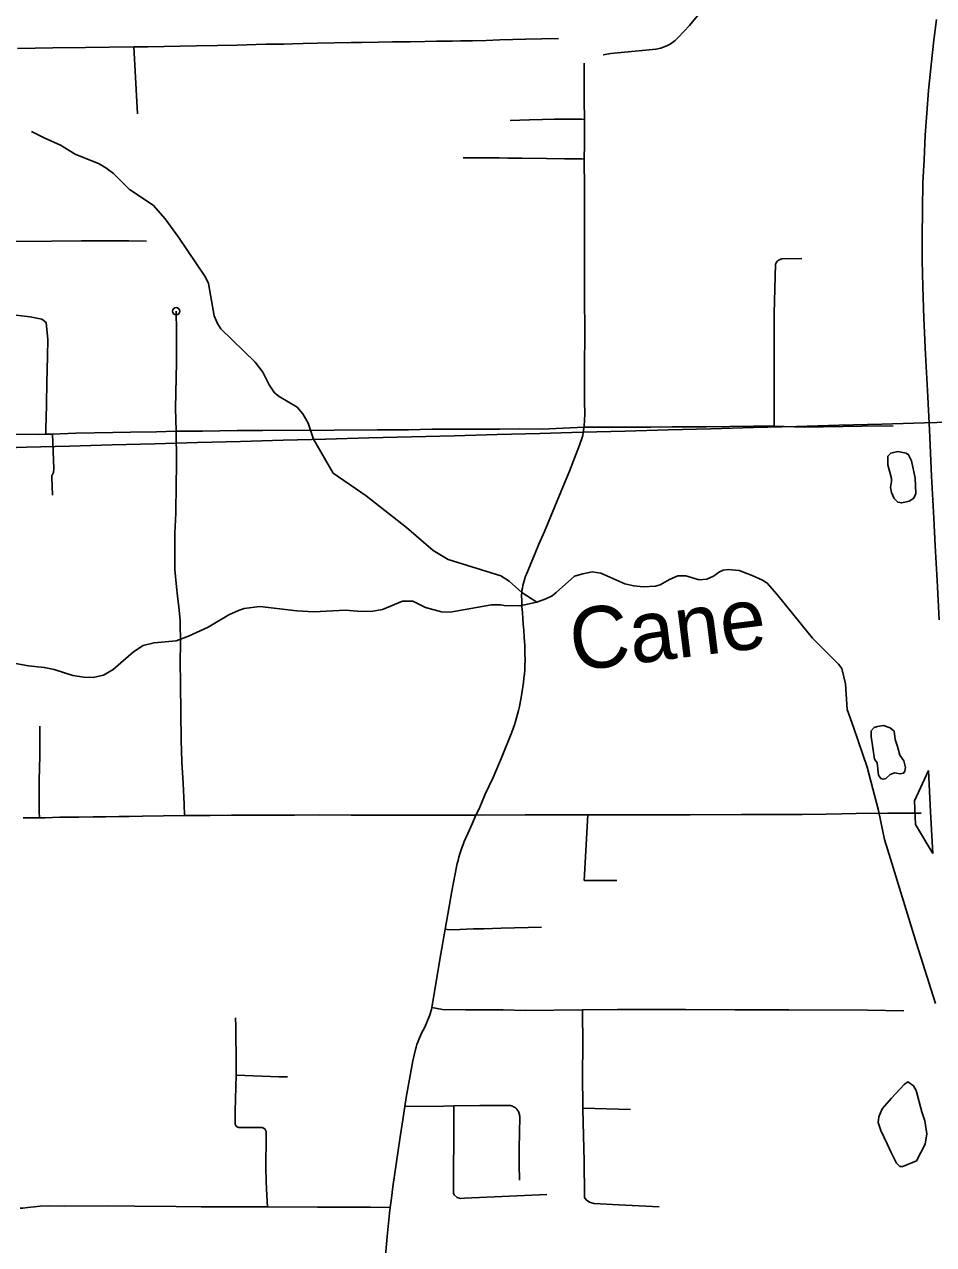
# Model space of a CAD drawing. Extents: x -19 to 366, y -4 to 359.
# Drawn here: x 154.399 to 155.582, y 181.938 to 183.524 of the extents above; entities that cross this region are included whole.
import ezdxf

# ---------------------------------------------------------------- set-up
doc = ezdxf.new("R2010")
doc.units = 0
for name, color, linetype in [('Level 19', 7, 'Continuous'), ('Level 31', 7, 'Continuous'), ('Level 32', 7, 'Continuous'), ('Level 35', 7, 'Continuous'), ('Level 42', 7, 'Continuous'), ('Level 60', 7, 'Continuous')]:
    doc.layers.add(name, color=color, linetype=linetype)

msp = doc.modelspace()

# ---------------------------------------------------------------- linework, layer by layer
at = {"layer": 'Level 19'}
msp.add_lwpolyline([(155.5892, 182.7503), (155.5866, 182.8016), (155.5843, 182.8466), (155.5825, 182.8824), (155.5796, 182.9374), (155.5766, 182.9976), (155.5741, 183.0486), (155.5718, 183.0953), (155.5696, 183.1424), (155.5682, 183.1832), (155.5674, 183.2179), (155.5673, 183.2325), (155.5671, 183.2473), (155.5675, 183.2842), (155.5683, 183.319), (155.5697, 183.3486), (155.5713, 183.3807), (155.5733, 183.409), (155.5755, 183.4385), (155.5788, 183.4718), (155.5826, 183.5041), (155.5858, 183.531)], dxfattribs=at)
at = {"layer": 'Level 31'}
for points in [[(155.2785, 183.5399), (155.2644, 183.5232), (155.2499, 183.5075), (155.2486, 183.5062), (155.2472, 183.5049), (155.2458, 183.5036), (155.2442, 183.5023), (155.2427, 183.5011), (155.241, 183.5), (155.2393, 183.4989), (155.2376, 183.4979), (155.2361, 183.4971), (155.2338, 183.4961), (155.2316, 183.4952), (155.2296, 183.4945), (155.2274, 183.4938), (155.2253, 183.4933), (155.2232, 183.4928), (155.221, 183.4924), (155.208, 183.4908), (155.1893, 183.4892), (155.1624, 183.4865), (155.1521, 183.485)], [(154.5417, 183.4952), (154.5598, 183.4955), (154.6234, 183.4968), (154.6506, 183.4972), (154.676, 183.4977), (154.7135, 183.4988), (154.7369, 183.4989), (154.7483, 183.4991), (154.7621, 183.4996), (154.7807, 183.5), (154.8245, 183.5008), (154.8378, 183.5011), (154.8599, 183.5015), (154.8782, 183.5017), (154.9012, 183.5017), (154.9202, 183.5022), (154.9357, 183.5026), (154.9557, 183.5029), (154.9669, 183.5031), (154.9825, 183.5033), (155.0001, 183.5036), (155.0181, 183.5043), (155.0516, 183.5051), (155.0726, 183.5057), (155.0944, 183.5061)], [(154.3904, 183.4932), (154.4363, 183.4939), (154.4788, 183.4943), (154.5417, 183.4952)], [(154.5464, 183.4084), (154.5417, 183.4952)], [(155.1274, 183.474), (155.1276, 183.4389), (155.1277, 183.4204), (155.128, 183.4064), (155.1279, 183.4008)], [(155.1279, 183.4008), (155.1246, 183.4011), (155.1136, 183.4012), (155.0886, 183.4013), (155.0732, 183.4009), (155.0564, 183.4004), (155.0314, 183.3994)], [(155.1279, 183.4008), (155.1279, 183.391), (155.1279, 183.3688), (155.1278, 183.3492)], [(155.1278, 183.3492), (155.1242, 183.3496), (155.1021, 183.3499), (155.0788, 183.35), (155.0463, 183.3505), (155.0284, 183.3508), (155.0172, 183.351), (155.0099, 183.3512), (154.9703, 183.351)], [(155.1278, 183.3492), (155.128, 183.3106), (155.1281, 183.2838), (155.128, 183.2551), (155.1281, 183.2345), (155.1281, 183.2121), (155.1281, 183.1918), (155.1282, 183.172), (155.1281, 183.1562), (155.1283, 183.1388), (155.1283, 183.1201), (155.128, 183.0818), (155.1282, 183.0652), (155.1282, 183.0497), (155.1282, 183.0337), (155.1283, 183.0188), (155.1282, 183.0093), (155.1277, 183.0029), (155.1274, 183.001)], [(154.5583, 183.2425), (154.5352, 183.2432), (154.4738, 183.243), (154.4349, 183.2428), (154.3782, 183.2423), (154.3204, 183.2426), (154.2751, 183.2414), (154.2544, 183.241)], [(155.4106, 183.2203), (155.3848, 183.2196), (155.3836, 183.2193), (155.3825, 183.219), (155.3815, 183.2186), (155.3805, 183.218), (155.3796, 183.2173), (155.3787, 183.2165), (155.378, 183.2157), (155.3773, 183.2147), (155.3768, 183.2137), (155.3763, 183.2127), (155.3746, 183.1485), (155.3748, 183.1049), (155.3749, 183.0582), (155.3747, 183.002)], [(154.4272, 182.9917), (154.4272, 183.0017), (154.4278, 183.011), (154.4284, 183.0321), (154.4285, 183.0583), (154.4293, 183.0934), (154.4299, 183.1149), (154.4276, 183.1371), (154.4222, 183.1412), (154.4068, 183.1445), (154.3473, 183.1512)], [(154.5968, 183.1516), (154.5972, 183.1255), (154.5975, 183.0849), (154.5961, 183.0258), (154.5968, 182.9955)], [(154.5968, 182.9955), (154.6309, 182.9958), (154.6761, 182.9965), (154.7093, 182.9965), (154.8022, 182.9968), (154.8586, 182.9973), (154.899, 182.9976), (154.9298, 182.9982), (154.9897, 182.9981), (155.0177, 182.9985), (155.0439, 182.9986), (155.0731, 182.9985), (155.1274, 183.001)], [(155.1274, 183.001), (155.1268, 182.9972), (155.1259, 182.9899), (155.1217, 182.9775), (155.1165, 182.9639), (155.1083, 182.9435), (155.0975, 182.9176), (155.0758, 182.8653), (155.0685, 182.8486), (155.0638, 182.8369), (155.0587, 182.8247), (155.0538, 182.8128), (155.0525, 182.81), (155.0513, 182.807), (155.0503, 182.8041), (155.0494, 182.801), (155.0485, 182.798), (155.0478, 182.7949), (155.0472, 182.7918), (155.0467, 182.7887), (155.0463, 182.7856), (155.046, 182.7825), (155.0464, 182.7749), (155.0467, 182.7673), (155.0472, 182.7598), (155.0478, 182.7523), (155.0484, 182.7447), (155.0491, 182.7372), (155.0497, 182.7273), (155.0502, 182.7174), (155.0505, 182.7075), (155.0508, 182.6975), (155.0506, 182.6918), (155.0503, 182.6861), (155.0498, 182.6804), (155.0493, 182.6748), (155.0487, 182.6691), (155.0479, 182.6635), (155.047, 182.6578), (155.046, 182.6522), (155.0452, 182.6473), (155.0443, 182.6425), (155.0433, 182.6376), (155.0422, 182.6328), (155.041, 182.628), (155.0397, 182.6232), (155.0384, 182.6185), (155.0369, 182.6138), (155.0354, 182.6091), (155.0337, 182.6044), (155.0211, 182.5732), (155.009, 182.5454), (154.999, 182.5237), (154.991, 182.5048), (154.9866, 182.4966)], [(155.1274, 183.001), (155.1489, 183.0011), (155.1875, 183.0009), (155.2142, 183.0011), (155.242, 183.0012), (155.262, 183.0015), (155.2864, 183.0015), (155.348, 183.0021), (155.3723, 183.0021), (155.3747, 183.002)], [(155.3747, 183.002), (155.4144, 183.001), (155.4886, 183.002), (155.5295, 183.0027)], [(154.3285, 182.9921), (154.3403, 182.992), (154.3787, 182.992), (154.4172, 182.9915), (154.4272, 182.9917)], [(154.4272, 182.9917), (154.4345, 182.9919), (154.4362, 182.9919)], [(154.4359, 182.9124), (154.4352, 182.9353), (154.4352, 182.9378), (154.4359, 182.9395), (154.4374, 182.9421), (154.4376, 182.947), (154.4362, 182.9919)], [(154.4362, 182.9919), (154.4663, 182.993), (154.5146, 182.9938)], [(154.5146, 182.9938), (154.5374, 182.9942)], [(154.5374, 182.9942), (154.5714, 182.9947), (154.5968, 182.9955)], [(154.6079, 182.4959), (154.6071, 182.511), (154.6059, 182.5377), (154.6042, 182.5659), (154.6032, 182.5941), (154.6024, 182.6663), (154.6022, 182.6973), (154.6023, 182.7186), (154.6019, 182.7499), (154.6005, 182.7671), (154.5987, 182.7813), (154.5974, 182.7934), (154.5953, 182.8157), (154.595, 182.8358), (154.5952, 182.8631), (154.5963, 182.8889), (154.5963, 182.8951), (154.5969, 182.9211), (154.5973, 182.9561), (154.5968, 182.9955)], [(154.4191, 182.4931), (154.4185, 182.5007), (154.4185, 182.5101), (154.4187, 182.5421), (154.4195, 182.5732), (154.4196, 182.6122)], [(154.4191, 182.4931), (154.4088, 182.493), (154.3977, 182.493)], [(154.6079, 182.4959), (154.5529, 182.4952), (154.5357, 182.495), (154.5223, 182.4946), (154.505, 182.4944), (154.4889, 182.4943), (154.4703, 182.494), (154.4588, 182.4939), (154.4456, 182.4938), (154.4264, 182.4932), (154.4191, 182.4931)], [(154.9866, 182.4966), (154.9197, 182.4967), (154.8734, 182.4965), (154.8244, 182.4966), (154.7839, 182.4969), (154.7509, 182.4965), (154.7248, 182.4966), (154.6968, 182.4964), (154.6689, 182.4964), (154.6412, 182.4962), (154.6248, 182.4961), (154.6079, 182.4959)], [(154.9866, 182.4966), (154.982, 182.4853), (154.9786, 182.4776), (154.9716, 182.4623), (154.97, 182.4583), (154.9685, 182.4542), (154.9672, 182.4502), (154.9659, 182.4461), (154.9647, 182.442), (154.9635, 182.4378), (154.9625, 182.4337), (154.9616, 182.4295), (154.9555, 182.3976), (154.9501, 182.3677), (154.9466, 182.3482)], [(155.1323, 182.4969), (155.113, 182.4969), (155.0752, 182.4968), (155.051, 182.4968), (154.9866, 182.4966)], [(155.1701, 182.4118), (155.1276, 182.4118), (155.1323, 182.4969)], [(155.4628, 182.4981), (155.4424, 182.4977), (155.4113, 182.4974), (155.3804, 182.4973), (155.3323, 182.4976), (155.2653, 182.497), (155.1701, 182.4968), (155.1323, 182.4969)], [(155.4816, 182.4985), (155.4628, 182.4981)], [(155.5661, 182.499), (155.5385, 182.4993), (155.5224, 182.4992), (155.4816, 182.4985)], [(154.9466, 182.3482), (154.9453, 182.3409), (154.9411, 182.3163), (154.9385, 182.3012), (154.9368, 182.2904), (154.9295, 182.2465)], [(154.9295, 182.2465), (154.9291, 182.2441), (154.9263, 182.2357), (154.9252, 182.2326), (154.924, 182.2294), (154.9226, 182.2263), (154.9212, 182.2232), (154.9198, 182.2202), (154.9166, 182.2142), (154.9151, 182.2111), (154.9137, 182.2079), (154.9124, 182.2047), (154.9111, 182.2015), (154.91, 182.1983), (154.9089, 182.195), (154.908, 182.1917), (154.9045, 182.177), (154.896, 182.1293), (154.8942, 182.1179)], [(154.9295, 182.2465), (154.9434, 182.2438), (154.9733, 182.2435), (154.9982, 182.2436), (155.0224, 182.2435), (155.0513, 182.2428), (155.1254, 182.2434)], [(155.1254, 182.2434), (155.1711, 182.2439), (155.214, 182.2441), (155.2594, 182.2438), (155.3234, 182.2434), (155.3937, 182.2435), (155.4961, 182.2431), (155.5432, 182.2421)], [(155.1254, 182.2434), (155.1259, 182.1971), (155.1256, 182.1603), (155.1259, 182.1156)], [(154.6742, 182.2332), (154.6744, 182.2222), (154.6745, 182.2132), (154.6745, 182.2043), (154.6748, 182.1888), (154.6748, 182.171), (154.6747, 182.1586)], [(154.6747, 182.1586), (154.6734, 182.1118), (154.6735, 182.0964), (154.6736, 182.0955), (154.6738, 182.0946), (154.6741, 182.0938), (154.6745, 182.0931), (154.6751, 182.0924), (154.6757, 182.0918), (154.6764, 182.0913), (154.6772, 182.0909), (154.678, 182.0906), (154.6789, 182.0905), (154.7065, 182.0905), (154.7073, 182.0906), (154.708, 182.0905), (154.7087, 182.0904), (154.7097, 182.0902), (154.7105, 182.0898), (154.7113, 182.0893), (154.712, 182.0886), (154.7127, 182.0879), (154.7132, 182.0871), (154.7136, 182.0863), (154.7139, 182.0854), (154.7141, 182.0848), (154.714, 182.0645), (154.7136, 182.0522), (154.7134, 182.0393), (154.7138, 182.0196), (154.7149, 182.0025), (154.7158, 181.9873)], [(154.6747, 182.1586), (154.6862, 182.158), (154.6972, 182.1575), (154.7083, 182.1571), (154.7194, 182.1567), (154.7305, 182.1565), (154.7415, 182.1563)], [(154.8942, 182.1179), (154.8907, 182.0949), (154.8883, 182.0782), (154.8789, 182.0136), (154.8769, 181.9985), (154.8754, 181.9867)], [(154.8942, 182.1179), (154.9447, 182.1184), (154.9582, 182.1186)], [(154.9582, 182.1186), (154.9581, 182.0746), (154.9577, 182.0358), (154.9577, 182.005), (154.9585, 182.003), (154.9622, 181.9994), (154.9667, 181.9982), (154.9721, 181.9988), (155.0792, 182.0033)], [(154.9582, 182.1186), (154.992, 182.1191), (155.0124, 182.1192), (155.0304, 182.1191), (155.0318, 182.1189), (155.0331, 182.1186), (155.0345, 182.1181), (155.0358, 182.1175), (155.037, 182.1168), (155.0381, 182.116), (155.039, 182.1152), (155.04, 182.1142), (155.0408, 182.1132), (155.0415, 182.1122), (155.0421, 182.1111), (155.0427, 182.1099), (155.0431, 182.1087), (155.0434, 182.1075), (155.0436, 182.1063), (155.0438, 182.1049), (155.0438, 182.1042), (155.0434, 182.0837), (155.0432, 182.0632), (155.0432, 182.0426), (155.0434, 182.0221)], [(155.1259, 182.1156), (155.1259, 182.1144), (155.1269, 182.0799), (155.1275, 182.0469), (155.128, 182.0023), (155.128, 181.9995), (155.1303, 181.9964), (155.1344, 181.9935), (155.1402, 181.9919), (155.1725, 181.9899), (155.2253, 181.9875)], [(155.1259, 182.1156), (155.1877, 182.1138)], [(154.7158, 181.9873), (154.7053, 181.9873), (154.6748, 181.9873), (154.65, 181.9875), (154.6295, 181.9875), (154.5969, 181.9878), (154.5432, 181.9883), (154.5077, 181.9885), (154.4522, 181.9884), (154.432, 181.9885), (154.4198, 181.9882), (154.4123, 181.9876), (154.404, 181.9866), (154.3976, 181.9857), (154.3938, 181.9855)], [(154.8754, 181.9867), (154.8498, 181.9868), (154.8144, 181.9868), (154.7809, 181.9868), (154.7158, 181.9873)], [(154.8754, 181.9867), (154.8745, 181.9792), (154.8713, 181.9488), (154.8681, 181.9143), (154.8664, 181.8924), (154.8642, 181.8685), (154.8615, 181.8451), (154.8583, 181.8187)]]:
    msp.add_lwpolyline(points, dxfattribs=at)
msp.add_circle((154.5968, 183.1516), 0.00473, dxfattribs=at)
at = {"layer": 'Level 32'}
msp.add_lwpolyline([(154.9466, 182.3482), (154.9494, 182.3477), (154.9568, 182.3474), (154.9837, 182.3489), (154.9972, 182.3486), (155.0196, 182.3496), (155.0723, 182.3509)], dxfattribs=at)
at = {"layer": 'Level 35'}
for points in [[(154.4086, 183.3854), (154.4251, 183.3769), (154.4466, 183.3677), (154.4655, 183.3557), (154.4967, 183.3433), (154.5054, 183.338), (154.5153, 183.3305), (154.5362, 183.3099), (154.5668, 183.2894), (154.5826, 183.2718), (154.5997, 183.2478), (154.6349, 183.1959), (154.6387, 183.1878), (154.6465, 183.1455), (154.6505, 183.1355), (154.6551, 183.1289), (154.6996, 183.0856), (154.7095, 183.0724), (154.718, 183.0561), (154.7249, 183.0457), (154.7308, 183.0408), (154.7543, 183.0269), (154.7618, 183.0184), (154.7684, 183.0061), (154.7753, 182.9854)], [(154.7753, 182.9854), (154.8011, 182.9412), (154.8439, 182.9116), (154.8964, 182.8705), (154.9312, 182.8404), (154.9505, 182.8287), (155.0191, 182.8078), (155.0299, 182.8009), (155.0465, 182.7862), (155.0659, 182.7734)], [(155.5272, 182.9302), (155.5272, 182.9342), (155.5225, 182.952), (155.5226, 182.963), (155.5265, 182.9672), (155.5354, 182.9691), (155.5466, 182.9672), (155.5495, 182.965), (155.5532, 182.9571), (155.558, 182.9346)], [(155.558, 182.9346), (155.559, 182.9147), (155.5564, 182.9088), (155.5503, 182.9047), (155.5407, 182.9024), (155.5355, 182.9035), (155.5307, 182.9083), (155.5273, 182.916), (155.5259, 182.9224), (155.5272, 182.9302)], [(155.0659, 182.7734), (155.0777, 182.7776), (155.086, 182.7818), (155.0912, 182.7861), (155.1152, 182.8072), (155.1257, 182.8104), (155.1378, 182.8127), (155.1492, 182.8113), (155.1803, 182.7974), (155.1921, 182.7946), (155.2043, 182.7933), (155.2203, 182.7942), (155.2264, 182.7958), (155.2385, 182.8027), (155.2496, 182.8077), (155.26, 182.8077), (155.2773, 182.8025), (155.2872, 182.8033), (155.296, 182.8072), (155.3035, 182.8129), (155.3082, 182.8151), (155.3151, 182.8159), (155.3292, 182.8145), (155.3463, 182.8082), (155.3595, 182.8022), (155.3657, 182.7983), (155.378, 182.7839), (155.4244, 182.7266), (155.4586, 182.693), (155.4626, 182.6872), (155.4674, 182.6674), (155.4699, 182.6337), (155.4781, 182.6109), (155.4958, 182.559), (155.5103, 182.5026), (155.5184, 182.4649), (155.5259, 182.4397), (155.56, 182.3299), (155.5845, 182.2516)], [(154.3782, 182.6954), (154.4047, 182.6906), (154.4253, 182.6887), (154.4381, 182.6859), (154.4626, 182.678), (154.4767, 182.6758), (154.4888, 182.6755), (154.5024, 182.6784), (154.5147, 182.6857), (154.5414, 182.7088), (154.5539, 182.717), (154.5682, 182.7207), (154.5968, 182.7231), (154.6131, 182.7291), (154.6383, 182.7408), (154.6652, 182.7569), (154.678, 182.7628), (154.6855, 182.7652), (154.7059, 182.7677), (154.7539, 182.762), (154.7759, 182.7609), (154.8173, 182.763), (154.8329, 182.7616), (154.8499, 182.7615), (154.8652, 182.7637), (154.8911, 182.7746), (154.9047, 182.7749), (154.9214, 182.7663), (154.9419, 182.7608), (154.9531, 182.7603), (155.0069, 182.77), (155.019, 182.7701), (155.0237, 182.7692), (155.044, 182.7685), (155.0659, 182.7734)], [(155.5352, 182.5856), (155.5322, 182.5948), (155.5307, 182.6056), (155.5257, 182.6101), (155.5171, 182.6129), (155.509, 182.612), (155.5048, 182.6106), (155.5011, 182.606), (155.5011, 182.599), (155.5051, 182.5694)], [(155.5051, 182.5694), (155.5086, 182.5644), (155.5104, 182.5487), (155.5135, 182.5444), (155.5165, 182.5433), (155.5201, 182.5441), (155.5255, 182.5495), (155.5313, 182.5517), (155.5386, 182.5503), (155.5431, 182.5512), (155.5445, 182.5539), (155.5456, 182.5583), (155.5432, 182.5671), (155.5383, 182.5746), (155.5352, 182.5856)], [(155.5217, 182.0693), (155.5133, 182.0864), (155.51, 182.097), (155.5108, 182.1042), (155.5154, 182.1146), (155.5272, 182.1286), (155.5437, 182.1466), (155.5488, 182.1497), (155.5561, 182.1446), (155.5596, 182.1388), (155.5667, 182.111), (155.5709, 182.0991)], [(155.5709, 182.0991), (155.5733, 182.0823), (155.5711, 182.0689), (155.5598, 182.0471), (155.5422, 182.0397), (155.5384, 182.0399), (155.5339, 182.0443), (155.5265, 182.059), (155.5217, 182.0693)]]:
    msp.add_lwpolyline(points, dxfattribs=at)
at = {"layer": 'Level 42'}
for p, q in [((155.5755, 182.5547), (155.5571, 182.515)), ((155.5783, 182.5007), (155.5755, 182.5547)), ((155.5571, 182.515), (155.5586, 182.4844)), ((155.5811, 182.4468), (155.5783, 182.5007)), ((155.5586, 182.4844), (155.5811, 182.4468))]:
    msp.add_line(p, q, dxfattribs=at)
at = {"layer": 'Level 60'}
for points in [[(0, 180.8999), (7.1228, 180.9044), (14.2457, 180.9176), (21.3685, 180.9397), (28.4912, 180.9706), (35.614, 181.0103), (42.7366, 181.0589), (49.8592, 181.1163), (56.9818, 181.1825), (64.1042, 181.2575), (71.2266, 181.3414), (78.3488, 181.4341), (85.4709, 181.5357), (92.5929, 181.646), (99.7147, 181.7652), (106.8364, 181.8933), (113.9579, 182.0301), (121.0793, 182.1758), (128.2005, 182.3303), (135.3214, 182.4936), (142.4422, 182.6658), (149.5627, 182.8468), (156.683, 183.0366), (163.8031, 183.2352), (170.9229, 183.4427), (178.0425, 183.659), (185.1617, 183.8841), (192.2807, 184.1181), (199.3994, 184.3608), (206.5178, 184.6124), (213.6359, 184.8728), (220.7537, 185.1421), (227.8711, 185.4201), (234.9881, 185.707), (242.1048, 186.0027), (249.2212, 186.3073), (256.3371, 186.6206), (263.4526, 186.9428), (270.5678, 187.2738), (277.6825, 187.6136), (284.7968, 187.9622), (291.9107, 188.3197), (299.0241, 188.6859), (306.1371, 189.061), (313.2495, 189.4449), (320.3615, 189.8377), (327.4731, 190.2392), (334.5841, 190.6495), (341.6946, 191.0687)], [(0, 172.2839), (7.1335, 172.2883), (14.267, 172.3015), (21.4005, 172.3236), (28.5339, 172.3544), (35.6673, 172.3941), (42.8006, 172.4426), (49.9339, 172.4999), (57.0671, 172.566), (64.2002, 172.6409), (71.3332, 172.7246), (78.4661, 172.8172), (85.5989, 172.9186), (92.7315, 173.0287), (99.8641, 173.1477), (106.9964, 173.2755), (114.1286, 173.4122), (121.2606, 173.5576), (128.3925, 173.7119), (135.5241, 173.8749), (142.6555, 174.0468), (149.7867, 174.2275), (156.9177, 174.417), (164.0485, 174.6153), (171.179, 174.8224), (178.3092, 175.0383), (185.4392, 175.2631), (192.5688, 175.4966), (199.6982, 175.739), (206.8273, 175.9902), (213.9561, 176.2502), (221.0845, 176.5189), (228.2126, 176.7965), (235.3404, 177.083), (242.4677, 177.3782), (249.5948, 177.6822), (256.7214, 177.995), (263.8476, 178.3167), (270.9735, 178.6471), (278.0989, 178.9863), (285.2239, 179.3344), (292.3485, 179.6912), (299.4726, 180.0569), (306.5963, 180.4314), (313.7195, 180.8146), (320.8422, 181.2067), (327.9644, 181.6076), (335.0862, 182.0172), (342.2074, 182.4357)]]:
    msp.add_spline(points, degree=3, dxfattribs=at)

# ---------------------------------------------------------------- texts
at = {"layer": 'Level 35'}
msp.add_text('Cane', height=0.08, rotation=7.0917, dxfattribs=at).set_placement((155.1138, 182.6836))

doc.saveas('drawing.dxf')
